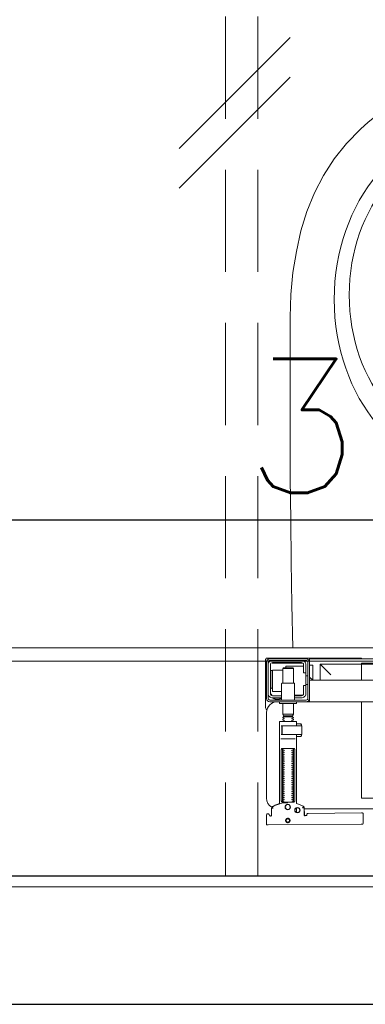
# Model space of a CAD drawing. Header units: millimetres. Extents: x 23192 to 177760, y -399809 to -79279.
# Tile 691 of 830: x 73894 to 73927, y -194652 to -194560. Entities that reach past the tile are written whole.
import ezdxf

# ---------------------------------------------------------------- set-up
doc = ezdxf.new("R2010")
doc.units = ezdxf.units.MM
doc.linetypes.add('DASHDOT', pattern=[25.4, 12.7, -6.35, 0, -6.35])
doc.linetypes.add('HIDDEN2', pattern=[4.7625, 3.175, -1.5875])
doc.layers.get('0').update_dxf_attribs({"lineweight": 0})
for name, color, linetype, lineweight in [('!! 0_ Istn-sciany', 3, 'Continuous', 30), ('!! 0_Osie', 1, 'DASHDOT', 13), ('!! 2 ZABUDOWA GK-MDF', 54, 'Continuous', 13), ('!! 2_wypos-sanitarne', 240, 'Continuous', 9), ('!! wymiary osi', 250, 'Continuous', 9), ('0-osie-liniA', 14, 'DASHDOT', 5)]:
    doc.layers.add(name, color=color, linetype=linetype, lineweight=lineweight)
doc.layers.add('!! 2_WYBURZENIA DO REMONTU', color=7, linetype='Continuous', lineweight=0, true_color=0x4d4d4d, plot=False)
doc.layers.add('!!_@ wypos sanit nd', color=7, linetype='Continuous', lineweight=0, plot=False)
doc.styles.add('TXT', font='simplex.shx')
doc.dimstyles.new('DIM50', dxfattribs={"dimscale": 5, "dimtxt": 2.5, "dimasz": 1.5, "dimexe": 0, "dimexo": 0, "dimgap": 0.5, "dimtad": 1, "dimdec": 4, "dimrnd": 0.5, "dimdsep": 46, "dimtxsty": 'TXT', "dimblk1": 'TICK1', "dimblk2": 'TICK1', "dimsah": 1, "dimcen": 0, "dimse1": 1, "dimse2": 1, "dimclrd": 1, "dimclre": 7, "dimclrt": 9, "dimadec": 0, "dimazin": 0, "dimtfac": 1, "dimtdec": 4, "dimtmove": 2, "dimatfit": 3, "dimldrblk": 'TICK1', "dimfxl": 1, "dimtolj": 1, "dimarcsym": 0})

# ---------------------------------------------------------------- blocks, each defined once
blk = doc.blocks.new('A$Cff2eaf8b')
for points in [[(0.16424, 0.07378), (0.16327, 0.07377), (0.16304, 0.07374), (0.16282, 0.07366), (0.16262, 0.07353), (0.16265, 0.07357), (0.16258, 0.07337), (0.16257, 0.07317, -0.157432), (0.16238, 0.07258), (0.1621, 0.07218, -0.241147), (0.16129, 0.07175), (0.1115, 0.07128), (0.11133, 0.07127), (0.11119, 0.07127), (0.11107, 0.07127), (0.11094, 0.07128), (0.11078, 0.0713), (0.11062, 0.07135), (0.11047, 0.07143), (0.11033, 0.07153), (0.11022, 0.07165), (0.11012, 0.07179), (0.11005, 0.07194), (0.11001, 0.0721), (0.10999, 0.07227), (0.10995, 0.08127), (0.11022, 0.08166)], [(0.19647, 0.0744), (0.19626, 0.07438), (0.19604, 0.0743), (0.19585, 0.07417), (0.19566, 0.07396, 0.132231), (0.19551, 0.07346), (0.19546, 0.06691)], [(0.19885, 0.07212), (0.19898, 0.07212), (0.19912, 0.07213), (0.19927, 0.07216), (0.1994, 0.07222), (0.19953, 0.07229), (0.19965, 0.07238), (0.19975, 0.07248), (0.20007, 0.07294, 0.158481), (0.20025, 0.07353)], [(0.18031, 0.06175, 0.125713), (0.19466, 0.06556, 0.121439), (0.19519, 0.06605, -0.262119), (0.2, 0.0575), (0.2, -0.0225, -0.414214), (0.19, -0.0325), (0.18751, -0.0325, 0.405519), (0.188, -0.032), (0.188, -0.0313, 0.414214), (0.1875, -0.0308), (0.1725, -0.0308, 0.414214), (0.172, -0.0313), (0.172, -0.032, 0.405519), (0.17249, -0.0325, 0.001664), (0.15993, -0.0325)], [(0.172, -0.00986), (0.172, -0.01366, 0.414214), (0.1722, -0.01386), (0.18462, -0.01386), (0.1878, -0.01386, 0.414214), (0.188, -0.01366), (0.188, 0.06267), (0.18885, 0.06292), (0.18969, 0.06319), (0.19052, 0.0635), (0.19134, 0.06382), (0.19215, 0.06417), (0.19295, 0.06454), (0.19374, 0.06494), (0.19456, 0.06538), (0.19464, 0.06544), (0.19473, 0.0655), (0.19481, 0.06557), (0.19488, 0.06564), (0.19495, 0.06572), (0.19502, 0.06581)], [(0.19768, 0.0731, 0.415336), (0.19869, 0.07211)], [(0.17647, 0.01114, 0.182836), (0.17636, 0.01123), (0.17515, 0.01163, 0.050055), (0.175, 0.0119), (0.175, 0.01218, 0.050055), (0.17515, 0.01244), (0.17636, 0.01285, 0.719897), (0.17636, 0.01323), (0.17515, 0.01363, 0.050055), (0.175, 0.0139), (0.175, 0.01418, 0.050055), (0.17515, 0.01444), (0.17636, 0.01485, 0.719897), (0.17636, 0.01523), (0.17515, 0.01563, 0.050055), (0.175, 0.0159), (0.175, 0.01618, 0.050055), (0.17515, 0.01644), (0.17636, 0.01685, 0.719897), (0.17636, 0.01723), (0.17515, 0.01763, 0.050055), (0.175, 0.0179), (0.175, 0.01818, 0.050055), (0.17515, 0.01844), (0.17636, 0.01885, 0.719897), (0.17636, 0.01923), (0.17515, 0.01963, 0.050055), (0.175, 0.0199), (0.175, 0.02018, 0.050055), (0.17515, 0.02044), (0.17636, 0.02085, 0.719897), (0.17636, 0.02123), (0.17515, 0.02163, 0.050055), (0.175, 0.0219), (0.175, 0.02218, 0.050055), (0.17515, 0.02244), (0.17636, 0.02285, 0.719897), (0.17636, 0.02323), (0.17515, 0.02363, 0.050055), (0.175, 0.0239), (0.175, 0.02418, 0.050055), (0.17515, 0.02444), (0.17636, 0.02485, 0.719897), (0.17636, 0.02523), (0.17515, 0.02563, 0.050055), (0.175, 0.0259), (0.175, 0.02618, 0.050055), (0.17515, 0.02644), (0.17636, 0.02685, 0.719897), (0.17636, 0.02723), (0.17515, 0.02763, 0.050055), (0.175, 0.0279), (0.175, 0.02818, 0.050055), (0.17515, 0.02844), (0.17636, 0.02885, 0.719897), (0.17636, 0.02923), (0.17515, 0.02963, 0.050055), (0.175, 0.0299), (0.175, 0.03018, 0.050055), (0.17515, 0.03044), (0.17636, 0.03085, 0.719897), (0.17636, 0.03123), (0.17515, 0.03163, 0.050055), (0.175, 0.0319), (0.175, 0.03218, 0.050055), (0.17515, 0.03244), (0.17636, 0.03285, 0.719897), (0.17636, 0.03323), (0.17515, 0.03363, 0.050055), (0.175, 0.0339), (0.175, 0.03418, 0.050055), (0.17515, 0.03444), (0.17636, 0.03485, 0.719897), (0.17636, 0.03523), (0.17515, 0.03563, 0.050055), (0.175, 0.0359), (0.175, 0.03618, 0.050055), (0.17515, 0.03644), (0.17636, 0.03685, 0.719897), (0.17636, 0.03723), (0.17515, 0.03763, 0.050055), (0.175, 0.0379), (0.175, 0.03818, 0.050055), (0.17515, 0.03844), (0.17636, 0.03885, 0.719897), (0.17636, 0.03923), (0.17515, 0.03963, 0.050055), (0.175, 0.0399), (0.175, 0.04018, 0.050055), (0.17515, 0.04044), (0.17636, 0.04085, 0.719897), (0.17636, 0.04123), (0.17515, 0.04163, 0.050055), (0.175, 0.0419), (0.175, 0.04218, 0.050055), (0.17515, 0.04244), (0.17636, 0.04285, 0.719897), (0.17636, 0.04323), (0.17515, 0.04363, 0.050055), (0.175, 0.0439), (0.175, 0.04418, 0.050055), (0.17515, 0.04444), (0.17636, 0.04485, 0.719897), (0.17636, 0.04523), (0.17515, 0.04563, 0.050055), (0.175, 0.0459), (0.175, 0.04618, 0.050055), (0.17515, 0.04644), (0.17636, 0.04685, 0.719897), (0.17636, 0.04723), (0.17515, 0.04763, 0.050055), (0.175, 0.0479), (0.175, 0.04818, 0.050055), (0.17515, 0.04844), (0.17636, 0.04885, 0.719897), (0.17636, 0.04923), (0.17515, 0.04963, 0.050055), (0.175, 0.0499), (0.175, 0.05018, 0.050055), (0.17515, 0.05044), (0.17636, 0.05085, 0.719897), (0.17636, 0.05123), (0.17515, 0.05163, 0.050055), (0.175, 0.0519), (0.175, 0.05218, 0.050055), (0.17515, 0.05244), (0.17636, 0.05285, 0.719897), (0.17636, 0.05323), (0.17515, 0.05363, 0.050055), (0.175, 0.0539), (0.175, 0.05418, 0.050055), (0.17515, 0.05444), (0.17636, 0.05485, 0.719897), (0.17636, 0.05523), (0.17515, 0.05563, 0.050055), (0.175, 0.0559), (0.175, 0.05618, 0.050055), (0.17515, 0.05644), (0.17636, 0.05685, 0.719897), (0.17636, 0.05723), (0.17515, 0.05763, 0.050055), (0.175, 0.0579), (0.175, 0.05818, 0.050055), (0.17515, 0.05844), (0.17636, 0.05885, 0.719897), (0.17636, 0.05923), (0.17515, 0.05963, 0.050055), (0.175, 0.0599), (0.175, 0.06018, 0.050055), (0.17515, 0.06044), (0.17636, 0.06085, 0.474594), (0.17647, 0.06114)], [(0.18353, 0.06114, 0.474594), (0.18364, 0.06085), (0.18485, 0.06044, 0.050055), (0.185, 0.06018), (0.185, 0.0599, 0.050055), (0.18485, 0.05963), (0.18364, 0.05923, 0.719897), (0.18364, 0.05885), (0.18485, 0.05844, 0.050055), (0.185, 0.05818), (0.185, 0.0579, 0.050055), (0.18485, 0.05763), (0.18364, 0.05723, 0.719897), (0.18364, 0.05685), (0.18485, 0.05644, 0.050055), (0.185, 0.05618), (0.185, 0.0559, 0.050055), (0.18485, 0.05563), (0.18364, 0.05523, 0.719897), (0.18364, 0.05485), (0.18485, 0.05444, 0.050055), (0.185, 0.05418), (0.185, 0.0539, 0.050055), (0.18485, 0.05363), (0.18364, 0.05323, 0.719897), (0.18364, 0.05285), (0.18485, 0.05244, 0.050055), (0.185, 0.05218), (0.185, 0.0519, 0.050055), (0.18485, 0.05163), (0.18364, 0.05123, 0.719897), (0.18364, 0.05085), (0.18485, 0.05044, 0.050055), (0.185, 0.05018), (0.185, 0.0499, 0.050055), (0.18485, 0.04963), (0.18364, 0.04923, 0.719897), (0.18364, 0.04885), (0.18485, 0.04844, 0.050055), (0.185, 0.04818), (0.185, 0.0479, 0.050055), (0.18485, 0.04763), (0.18364, 0.04723, 0.719897), (0.18364, 0.04685), (0.18485, 0.04644, 0.050055), (0.185, 0.04618), (0.185, 0.0459, 0.050055), (0.18485, 0.04563), (0.18364, 0.04523, 0.719897), (0.18364, 0.04485), (0.18485, 0.04444, 0.050055), (0.185, 0.04418), (0.185, 0.0439, 0.050055), (0.18485, 0.04363), (0.18364, 0.04323, 0.719897), (0.18364, 0.04285), (0.18485, 0.04244, 0.050055), (0.185, 0.04218), (0.185, 0.0419, 0.050055), (0.18485, 0.04163), (0.18364, 0.04123, 0.719897), (0.18364, 0.04085), (0.18485, 0.04044, 0.050055), (0.185, 0.04018), (0.185, 0.0399, 0.050055), (0.18485, 0.03963), (0.18364, 0.03923, 0.719897), (0.18364, 0.03885), (0.18485, 0.03844, 0.050055), (0.185, 0.03818), (0.185, 0.0379, 0.050055), (0.18485, 0.03763), (0.18364, 0.03723, 0.719897), (0.18364, 0.03685), (0.18485, 0.03644, 0.050055), (0.185, 0.03618), (0.185, 0.0359, 0.050055), (0.18485, 0.03563), (0.18364, 0.03523, 0.719897), (0.18364, 0.03485), (0.18485, 0.03444, 0.050055), (0.185, 0.03418), (0.185, 0.0339, 0.050055), (0.18485, 0.03363), (0.18364, 0.03323, 0.719897), (0.18364, 0.03285), (0.18485, 0.03244, 0.050055), (0.185, 0.03218), (0.185, 0.0319, 0.050055), (0.18485, 0.03163), (0.18364, 0.03123, 0.719897), (0.18364, 0.03085), (0.18485, 0.03044, 0.050055), (0.185, 0.03018), (0.185, 0.0299, 0.050055), (0.18485, 0.02963), (0.18364, 0.02923, 0.719897), (0.18364, 0.02885), (0.18485, 0.02844, 0.050055), (0.185, 0.02818), (0.185, 0.0279, 0.050055), (0.18485, 0.02763), (0.18364, 0.02723, 0.719897), (0.18364, 0.02685), (0.18485, 0.02644, 0.050055), (0.185, 0.02618), (0.185, 0.0259, 0.050055), (0.18485, 0.02563), (0.18364, 0.02523, 0.719897), (0.18364, 0.02485), (0.18485, 0.02444, 0.050055), (0.185, 0.02418), (0.185, 0.0239, 0.050055), (0.18485, 0.02363), (0.18364, 0.02323, 0.719897), (0.18364, 0.02285), (0.18485, 0.02244, 0.050055), (0.185, 0.02218), (0.185, 0.0219, 0.050055), (0.18485, 0.02163), (0.18364, 0.02123, 0.719897), (0.18364, 0.02085), (0.18485, 0.02044, 0.050055), (0.185, 0.02018), (0.185, 0.0199, 0.050055), (0.18485, 0.01963), (0.18364, 0.01923, 0.719897), (0.18364, 0.01885), (0.18485, 0.01844, 0.050055), (0.185, 0.01818), (0.185, 0.0179, 0.050055), (0.18485, 0.01763), (0.18364, 0.01723, 0.719897), (0.18364, 0.01685), (0.18485, 0.01644, 0.050055), (0.185, 0.01618), (0.185, 0.0159, 0.050055), (0.18485, 0.01563), (0.18364, 0.01523, 0.719897), (0.18364, 0.01485), (0.18485, 0.01444, 0.050055), (0.185, 0.01418), (0.185, 0.0139, 0.050055), (0.18485, 0.01363), (0.18364, 0.01323, 0.719897), (0.18364, 0.01285), (0.18485, 0.01244, 0.050055), (0.185, 0.01218), (0.185, 0.0119, 0.050055), (0.18485, 0.01163), (0.18364, 0.01123, 0.182836), (0.18353, 0.01114)], [(0.18575, -0.00966), (0.18575, -0.00207), (0.18572, -0.00196), (0.18564, -0.00189), (0.18554, -0.00186), (0.18565, -0.00188), (0.18573, -0.00194), (0.18577, -0.00204), (0.18577, -0.00966), (0.18574, -0.00977), (0.18566, -0.00984), (0.18547, -0.00986), (0.18558, -0.00981), (0.18563, -0.00966), (0.18563, -0.00206), (0.18557, -0.00191), (0.18547, -0.00186), (0.16743, -0.00186, 0.414214), (0.16723, -0.00206), (0.16723, -0.00966, 0.414214), (0.16743, -0.00986), (0.18547, -0.00986)], [(0.18555, -0.00986, 0.414213), (0.18575, -0.00966), (0.18575, -0.00207), (0.18575, -0.00966), (0.18572, -0.00977), (0.18564, -0.00984), (0.18554, -0.00986)], [(0.175, -0.01382), (0.175, -0.01406, -0.050055), (0.17515, -0.01432), (0.17636, -0.01473, -0.719897), (0.17636, -0.01511), (0.17515, -0.01552, -0.050055), (0.175, -0.01578), (0.175, -0.01606, -0.050055), (0.17515, -0.01632), (0.17636, -0.01673, -0.719897), (0.17636, -0.01711), (0.17515, -0.01752, -0.050055), (0.175, -0.01778), (0.1759, -0.0183), (0.1759, -0.01936), (0.175, -0.02092), (0.175, -0.0308)], [(0.185, -0.01382), (0.185, -0.01406, 0.050055), (0.18485, -0.01432), (0.18364, -0.01473, 0.719897), (0.18364, -0.01511), (0.18485, -0.01552, 0.050055), (0.185, -0.01578), (0.185, -0.01606, 0.050055), (0.18485, -0.01632), (0.18364, -0.01673, 0.719897), (0.18364, -0.01711), (0.18485, -0.01752, 0.050055), (0.185, -0.01778), (0.1841, -0.0183), (0.1841, -0.01936), (0.185, -0.02092), (0.185, -0.0308)], [(0.2001, -0.02534, 0.126559), (0.19961, -0.02525)], [(0.20099, -0.02671, 0.198909), (0.20055, -0.02564, 0.091301), (0.2001, -0.02534)], [(0.16379, -0.0385), (0.1635, -0.0385), (0.1635, -0.04, -0.414214), (0.1675, -0.036), (0.174, -0.036)], [(0.174, -0.034), (0.174, -0.0493, 0.414214), (0.1745, -0.0498), (0.1855, -0.0498, 0.414214), (0.186, -0.0493), (0.186, -0.034)], [(0.19375, -0.03562, 0.119096), (0.19, -0.03454, 0.119096), (0.18625, -0.03562)], [(0.19375, -0.036), (0.19375, -0.03562), (0.18625, -0.03562), (0.18625, -0.036), (0.1945, -0.036, -0.414214), (0.1985, -0.04)], [(0.174, -0.038), (0.1675, -0.038, 0.414214), (0.1655, -0.04), (0.1655, -0.0475), (0.1635, -0.0475), (0.1635, -0.067, 0.414214), (0.1675, -0.071)], [(0.1635, -0.0595), (0.1655, -0.0595), (0.1655, -0.067, 0.414214), (0.1675, -0.069), (0.1945, -0.069, 0.414214), (0.1965, -0.067), (0.1965, -0.04, 0.414214), (0.1945, -0.038), (0.186, -0.038)], [(0.1945, -0.04497), (0.19515, -0.04496), (0.19542, -0.04496), (0.1956, -0.04496), (0.19566, -0.04496, 0.116465), (0.19589, -0.0449), (0.196, -0.04485), (0.196, -0.06155), (0.19589, -0.0615, 0.116465), (0.19566, -0.06144), (0.19542, -0.06144), (0.19515, -0.06144), (0.1945, -0.06143)], [(0.11124, -0.0725), (0.11142, -0.07274), (0.11165, -0.07293), (0.11192, -0.07308), (0.1122, -0.07317), (0.1125, -0.0732), (0.1623, -0.0732, 0.326231), (0.16325, -0.0725)], [(0.1987, -0.07216, 0.000114), (0.1987, -0.07216, 0.517015), (0.20003, -0.07309), (0.19993, -0.07313), (0.19983, -0.07315), (0.19971, -0.07318), (0.19958, -0.07319), (0.19948, -0.07319), (0.19903, -0.07319), (0.19841, -0.07319), (0.19771, -0.07319), (0.16427, -0.07319), (0.16392, -0.07319), (0.16356, -0.07319), (0.16323, -0.07319), (0.16293, -0.07319), (0.16269, -0.07319), (0.16249, -0.07319), (0.16236, -0.07319)], [(0.1945, -0.071, 0.414214), (0.1985, -0.067)], [(0.2001, -0.07306, 0.091301), (0.20055, -0.07276, 0.198909), (0.20099, -0.0717)]]:
    blk.add_lwpolyline(points, format="xyb")
for points in [[(0.19864, 0.08252), (0.11173, 0.08169)], [(0.16386, 0.07389), (0.16409, 0.07384), (0.16425, 0.07378), (0.1644, 0.07368), (0.16452, 0.07356), (0.16463, 0.07342), (0.16471, 0.07326), (0.16476, 0.07309), (0.16478, 0.07292), (0.16496, 0.06636), (0.16497, 0.06624), (0.16498, 0.06614), (0.165, 0.06604), (0.16503, 0.06594), (0.16507, 0.06584), (0.16511, 0.06575), (0.16516, 0.06566), (0.16521, 0.06557), (0.16527, 0.06549), (0.16534, 0.0654), (0.16542, 0.06533), (0.1655, 0.06526), (0.16558, 0.06519), (0.16567, 0.06513), (0.16576, 0.06508), (0.16651, 0.0647), (0.16726, 0.06433), (0.16803, 0.06399), (0.16881, 0.06367), (0.1696, 0.06337), (0.17039, 0.06309), (0.17119, 0.06284), (0.172, 0.0626), (0.172, -0.00186)], [(0.1651, 0.06653), (0.16492, 0.07312), (0.1649, 0.07329), (0.16485, 0.07345), (0.16478, 0.07361), (0.16467, 0.07374), (0.16455, 0.07386), (0.16441, 0.07396), (0.16425, 0.07403), (0.16409, 0.07408), (0.16391, 0.07409)], [(0.19757, 0.07355), (0.19749, 0.07368), (0.19738, 0.0738), (0.19726, 0.0739), (0.19713, 0.07399), (0.19698, 0.07405), (0.19683, 0.07408), (0.19667, 0.07409), (0.19577, 0.07408)], [(0.20013, 0.08252), (0.20025, 0.07353)], [(0.16493, 0.0675), (-0.16477, 0.0675)], [(0.172, 0.07087), (0.172, 0.06656)], [(-0.11847, -0.0325), (-0.11847, 0.0575), (0.11153, 0.0575), (0.11153, -0.0325)], [(0.17483, 0.06014), (0.17483, 0.01214)], [(0.18523, 0.01214), (0.18523, 0.06014)], [(0.16811, -0.00015), (0.16776, -0.00056), (0.16776, -0.00022), (0.16779, -0.00011), (0.16786, -0.00004), (0.16797, 0), (0.1681, 0.00001), (0.16822, 0.00001), (0.16841, 0.00003), (0.16887, 0.00014), (0.172, 0.00014)], [(0.16848, 0.00006), (0.16856, 0.00012), (0.16876, 0.00014)], [(0.18662, 0.00214), (0.17345, 0.00214)], [(0.16732, -0.0019), (0.16732, -0.00074), (0.16736, -0.00062), (0.16746, -0.00054), (0.16767, -0.00049)], [(0.16751, -0.00165), (0.16754, -0.00139), (0.16766, -0.00086)], [(0.17371, -0.00186), (0.18481, -0.00186), (0.18637, -0.00186)], [(0.16767, -0.01124), (0.16755, -0.01122), (0.16746, -0.01119), (0.16737, -0.01112), (0.16732, -0.01098), (0.16732, -0.00983)], [(0.16766, -0.01087), (0.16754, -0.01033), (0.16751, -0.01008)], [(0.172, -0.01186), (0.16887, -0.01186), (0.16841, -0.01176), (0.16831, -0.01174), (0.16819, -0.01174), (0.16806, -0.01173), (0.16794, -0.01172), (0.16783, -0.01166), (0.16776, -0.01151), (0.16776, -0.01117), (0.16811, -0.01157)], [(0.16876, -0.01186), (0.16866, -0.01186), (0.16848, -0.01178)], [(0.1759, -0.0183), (0.1841, -0.0183)], [(0.18558, -0.00986), (0.18637, -0.00986)], [(0.185, -0.02092), (0.175, -0.02092)], [(0.1841, -0.01936), (0.1759, -0.01936)], [(0.19962, -0.02522), (0.19976, -0.02523), (0.19987, -0.02526), (0.20001, -0.0253)], [(0.20099, -0.02671), (0.20099, -0.0717)], [(-0.16, -0.0355), (-0.16, -0.0325), (0.16, -0.0325), (0.16, -0.0355)], [(0.16, -0.0485), (0.16, -0.0365)], [(0.1635, -0.0475), (0.1635, -0.04)], [(0.174, -0.0385), (0.16618, -0.0385)], [(0.167, -0.03806), (0.16693, -0.03815), (0.16687, -0.03825), (0.16681, -0.03837), (0.16675, -0.0385)], [(0.186, -0.042), (0.1945, -0.042), (0.1945, -0.062), (0.185, -0.062)], [(0.19499, -0.03806), (0.19506, -0.03814), (0.19512, -0.03823), (0.19517, -0.03833), (0.19521, -0.03842), (0.19525, -0.03853), (0.19528, -0.03863), (0.19531, -0.03874), (0.19533, -0.03885), (0.19535, -0.03896), (0.19537, -0.03907), (0.19538, -0.03917), (0.19539, -0.03927), (0.19537, -0.03937), (0.19547, -0.0394), (0.19557, -0.0394), (0.19567, -0.0394), (0.19578, -0.0394), (0.19589, -0.0394), (0.19612, -0.0394), (0.19616, -0.0393), (0.19615, -0.03919), (0.19613, -0.03907), (0.19609, -0.03894), (0.19605, -0.03882), (0.19594, -0.03861)], [(0.19591, -0.04489), (0.19602, -0.04489), (0.19615, -0.04489), (0.19632, -0.04489), (0.1965, -0.04489)], [(0.16, -0.0555), (0.157, -0.0525), (0.16, -0.0525), (-0.16, -0.0525), (-0.157, -0.0525), (-0.16, -0.0555)], [(0.11153, -0.0525), (0.11153, -0.0675), (0.15, -0.0675)], [(0.14, -0.0575), (0.15, -0.0675), (0.15, -0.0525)], [(0.16, -0.0665), (0.157, -0.0665), (0.157, -0.0525)], [(0.1615, -0.0485), (0.1635, -0.0485)], [(0.175, -0.0498), (0.175, -0.06346), (0.1755, -0.06396), (0.1845, -0.06396), (0.185, -0.06346), (0.185, -0.0498)], [(0.1615, -0.0565), (0.1635, -0.0565)], [(0.1655, -0.0655), (0.182, -0.0655), (0.182, -0.06396)], [(0.185, -0.06346), (0.175, -0.06346)], [(0.1965, -0.06151), (0.19632, -0.06151), (0.19615, -0.06151), (0.19602, -0.06151), (0.19591, -0.06151)], [(0.16, -0.0695), (0.16, -0.0725), (0.03305, -0.0725)], [(0.16721, -0.0685), (0.19466, -0.0685), (0.19478, -0.0685)], [(0.17, -0.069), (0.17, -0.0685)], [(0.174, -0.069), (0.174, -0.0685)]]:
    blk.add_lwpolyline(points)
for points in [[(0.18024, 0.0763), (0.18044, 0.07631), (0.18064, 0.07634), (0.18083, 0.07639), (0.18102, 0.07646), (0.1812, 0.07655), (0.18138, 0.07665), (0.18154, 0.07677), (0.18168, 0.07691), (0.18182, 0.07706), (0.18193, 0.07722), (0.18204, 0.0774), (0.18212, 0.07758), (0.18219, 0.07777), (0.18223, 0.07796), (0.18226, 0.07816), (0.18227, 0.07836), (0.18226, 0.07857), (0.18223, 0.07876), (0.18217, 0.07896), (0.18211, 0.07915), (0.18202, 0.07933), (0.18191, 0.0795), (0.18179, 0.07966), (0.18165, 0.07981), (0.1815, 0.07994), (0.18134, 0.08006), (0.18117, 0.08016), (0.18099, 0.08024), (0.1808, 0.08031), (0.1806, 0.08036), (0.1804, 0.08038), (0.1802, 0.08039), (0.18, 0.08038), (0.1798, 0.08035), (0.17961, 0.0803), (0.17942, 0.08023), (0.17924, 0.08014), (0.17907, 0.08004), (0.17891, 0.07992), (0.17876, 0.07978), (0.17863, 0.07963), (0.17851, 0.07947), (0.17841, 0.07929), (0.17832, 0.07911), (0.17826, 0.07892), (0.17821, 0.07872), (0.17818, 0.07853), (0.17817, 0.07832), (0.17819, 0.07812), (0.17822, 0.07793), (0.17827, 0.07773), (0.17834, 0.07754), (0.17842, 0.07736), (0.17853, 0.07719), (0.17865, 0.07703), (0.17879, 0.07688), (0.17894, 0.07675), (0.1791, 0.07663), (0.17927, 0.07653), (0.17946, 0.07645), (0.17965, 0.07638), (0.17984, 0.07633), (0.18004, 0.07631)], [(0.18023, 0.07679), (0.18038, 0.0768), (0.18053, 0.07682), (0.18068, 0.07686), (0.18082, 0.07691), (0.18096, 0.07698), (0.18109, 0.07706), (0.18121, 0.07715), (0.18132, 0.07725), (0.18143, 0.07737), (0.18151, 0.07749), (0.18159, 0.07762), (0.18166, 0.07776), (0.18171, 0.0779), (0.18174, 0.07805), (0.18176, 0.0782), (0.18177, 0.07835), (0.18176, 0.0785), (0.18174, 0.07866), (0.1817, 0.0788), (0.18164, 0.07895), (0.18158, 0.07908), (0.1815, 0.07921), (0.18141, 0.07933), (0.1813, 0.07944), (0.18119, 0.07955), (0.18107, 0.07964), (0.18093, 0.07971), (0.1808, 0.07978), (0.18065, 0.07983), (0.18051, 0.07986), (0.18036, 0.07988), (0.1802, 0.07989), (0.18005, 0.07988), (0.1799, 0.07986), (0.17975, 0.07982), (0.17961, 0.07976), (0.17947, 0.0797), (0.17935, 0.07962), (0.17922, 0.07953), (0.17911, 0.07942), (0.17901, 0.07931), (0.17892, 0.07919), (0.17884, 0.07906), (0.17878, 0.07892), (0.17873, 0.07877), (0.1787, 0.07863), (0.17867, 0.07848), (0.17867, 0.07832), (0.17868, 0.07817), (0.1787, 0.07802), (0.17874, 0.07787), (0.17879, 0.07773), (0.17886, 0.07759), (0.17894, 0.07746), (0.17903, 0.07734), (0.17913, 0.07723), (0.17925, 0.07713), (0.17937, 0.07704), (0.1795, 0.07696), (0.17964, 0.0769), (0.17978, 0.07685), (0.17993, 0.07682), (0.18008, 0.07679)], [(0.16587, 0.06536), (0.16582, 0.06538), (0.16577, 0.06542), (0.16573, 0.06545), (0.16568, 0.06549), (0.16563, 0.06553), (0.16558, 0.06558), (0.16553, 0.06563), (0.16548, 0.06568), (0.16544, 0.06573), (0.1654, 0.06579), (0.16536, 0.06585), (0.16532, 0.06591), (0.16529, 0.06597), (0.16526, 0.06603), (0.16523, 0.0661), (0.16521, 0.06616), (0.16519, 0.06623), (0.16517, 0.06629), (0.16515, 0.06636), (0.16514, 0.06642), (0.16514, 0.06648), (0.16513, 0.06654), (0.16513, 0.06659), (0.16518, 0.06661), (0.16643, 0.06666), (0.16648, 0.06666), (0.16654, 0.06666), (0.16659, 0.06668), (0.16664, 0.06665), (0.16661, 0.06661), (0.16658, 0.06656), (0.16655, 0.06651), (0.16652, 0.06645), (0.16594, 0.06536)], [(0.18533, 0.06114), (0.18541, 0.06113), (0.1855, 0.06112), (0.18559, 0.06111), (0.18567, 0.06108), (0.18575, 0.06105), (0.18583, 0.06101), (0.18591, 0.06096), (0.18597, 0.0609), (0.18604, 0.06084), (0.18609, 0.06076), (0.18615, 0.06068), (0.18619, 0.06058), (0.18623, 0.06048), (0.18625, 0.06037), (0.18627, 0.06025), (0.18628, 0.06014), (0.18628, 0.01214), (0.18627, 0.01202), (0.18625, 0.01191), (0.18623, 0.0118), (0.18619, 0.01169), (0.18615, 0.0116), (0.18609, 0.01151), (0.18604, 0.01144), (0.18597, 0.01137), (0.18591, 0.01131), (0.18583, 0.01126), (0.18575, 0.01122), (0.18567, 0.01119), (0.18559, 0.01117), (0.1855, 0.01115), (0.18541, 0.01114), (0.18533, 0.01114), (0.17475, 0.01114), (0.17466, 0.01114), (0.17457, 0.01115), (0.17449, 0.01117), (0.1744, 0.01119), (0.17432, 0.01122), (0.17424, 0.01126), (0.17416, 0.01131), (0.17409, 0.01137), (0.17403, 0.01144), (0.17397, 0.01151), (0.17392, 0.0116), (0.17387, 0.01169), (0.17384, 0.0118), (0.17381, 0.01191), (0.17379, 0.01202), (0.17379, 0.01214), (0.17379, 0.06014), (0.17379, 0.06025), (0.17381, 0.06037), (0.17384, 0.06048), (0.17387, 0.06058), (0.17392, 0.06068), (0.17397, 0.06076), (0.17403, 0.06084), (0.17409, 0.0609), (0.17416, 0.06096), (0.17424, 0.06101), (0.17432, 0.06105), (0.1744, 0.06108), (0.17449, 0.06111), (0.17457, 0.06112), (0.17466, 0.06113), (0.17475, 0.06114)], [(-0.11847, -0.0685), (0.11153, -0.0685), (0.11153, -0.0675), (-0.11847, -0.0675)]]:
    blk.add_lwpolyline(points, close=True)
for points in [[(0.19546, 0.0669), (0.19546, 0.0669), (0.19546, 0.0669), (0.19546, 0.06691), (0.19546, 0.06691), (0.19546, 0.06691), (0.19546, 0.06691), (0.19546, 0.06691), (0.19546, 0.06691), (0.19546, 0.06691), (0.19546, 0.06691), (0.19546, 0.06691), (0.19546, 0.06691), (0.19546, 0.06691), (0.19546, 0.06691), (0.19546, 0.06691), (0.19546, 0.06691), (0.19546, 0.06691), (0.19546, 0.06691), (0.19546, 0.06691), (0.19546, 0.0669), (0.19546, 0.0669), (0.19546, 0.0669), (0.19546, 0.0669), (0.19546, 0.0669), (0.19546, 0.0669), (0.19546, 0.0669), (0.19546, 0.0669), (0.19546, 0.0669), (0.19546, 0.0669), (0.19546, 0.0669), (0.19546, 0.0669), (0.19546, 0.0669), (0.19546, 0.0669), (0.19546, 0.0669), (0.19546, 0.0669), (0.19545, 0.0669), (0.19545, 0.06691), (0.19545, 0.06691), (0.19545, 0.06691), (0.19545, 0.06691), (0.19545, 0.06691), (0.19545, 0.06691), (0.19545, 0.06691), (0.19545, 0.06691), (0.19544, 0.06691), (0.19544, 0.06691), (0.19544, 0.0669), (0.19544, 0.0669), (0.19544, 0.0669), (0.19543, 0.0669), (0.19543, 0.0669), (0.19543, 0.0669), (0.19543, 0.0669), (0.19543, 0.0669), (0.19543, 0.0669), (0.19543, 0.0669), (0.19542, 0.0669), (0.19542, 0.0669), (0.19542, 0.0669), (0.19542, 0.0669), (0.19542, 0.0669), (0.19541, 0.0669), (0.19541, 0.0669), (0.19541, 0.0669), (0.19541, 0.0669), (0.19541, 0.0669), (0.1954, 0.0669), (0.1954, 0.0669), (0.1954, 0.0669), (0.19539, 0.0669), (0.19539, 0.0669), (0.19539, 0.0669), (0.19537, 0.06691), (0.19537, 0.06691), (0.19537, 0.06691), (0.19536, 0.06691), (0.19536, 0.06691), (0.19535, 0.06691), (0.19535, 0.06691), (0.19534, 0.06691), (0.19534, 0.06691), (0.19533, 0.06691), (0.19533, 0.06691), (0.19532, 0.06691), (0.19532, 0.06691), (0.19531, 0.06691), (0.19531, 0.06691), (0.1953, 0.06691), (0.19529, 0.06691), (0.19529, 0.06691), (0.19528, 0.06691), (0.19527, 0.06691), (0.19527, 0.06691), (0.19526, 0.06691), (0.19525, 0.06691), (0.19524, 0.06691), (0.19523, 0.06691), (0.19523, 0.06691), (0.19522, 0.06691), (0.19521, 0.06691), (0.1952, 0.06691), (0.19519, 0.06691), (0.19518, 0.06691), (0.19517, 0.06691), (0.19516, 0.06691), (0.19515, 0.06691), (0.19514, 0.06691), (0.19513, 0.06691), (0.19512, 0.06691), (0.19511, 0.06691), (0.1951, 0.06691), (0.19509, 0.06691), (0.19508, 0.06691), (0.19507, 0.06691), (0.19506, 0.06691), (0.19505, 0.06691), (0.19504, 0.06691), (0.19503, 0.06691), (0.19502, 0.06691), (0.19501, 0.06691), (0.19499, 0.06691), (0.19498, 0.06691), (0.19497, 0.06691), (0.19496, 0.06691), (0.19495, 0.06691), (0.19494, 0.06692), (0.19492, 0.06692), (0.19491, 0.06692), (0.1949, 0.06692), (0.19489, 0.06692), (0.19487, 0.06692), (0.19486, 0.06692), (0.19485, 0.06692), (0.19484, 0.06692), (0.19482, 0.06692), (0.19481, 0.06692), (0.19469, 0.06692), (0.19464, 0.06692), (0.19459, 0.06692), (0.19456, 0.06692), (0.19453, 0.06692), (0.19451, 0.06692), (0.19448, 0.06692), (0.19445, 0.06692), (0.19443, 0.06692), (0.1944, 0.06692), (0.19438, 0.06692), (0.19435, 0.06692), (0.19433, 0.06692), (0.1943, 0.06692), (0.19428, 0.06692), (0.19427, 0.06692), (0.19425, 0.06692), (0.19423, 0.06692), (0.19422, 0.06692), (0.19421, 0.06692), (0.19419, 0.06692), (0.19418, 0.06692), (0.19418, 0.06692), (0.19417, 0.06692), (0.19416, 0.06692), (0.19416, 0.06692), (0.19415, 0.06692), (0.19415, 0.06693), (0.19414, 0.06693), (0.19414, 0.06693), (0.19413, 0.06693), (0.19413, 0.06693), (0.19412, 0.06693), (0.19412, 0.06693), (0.19411, 0.06693), (0.19411, 0.06693), (0.19411, 0.06692), (0.1941, 0.06692), (0.1941, 0.06692), (0.1941, 0.06692), (0.19409, 0.06692), (0.19409, 0.06692), (0.19409, 0.06692), (0.19408, 0.06692), (0.19408, 0.06692), (0.19408, 0.06692), (0.19407, 0.06692), (0.19407, 0.06692), (0.19406, 0.06692), (0.19406, 0.06692), (0.19406, 0.06692), (0.19406, 0.06692), (0.19405, 0.06692), (0.19405, 0.06692), (0.19405, 0.06692), (0.19405, 0.06692), (0.19404, 0.06693), (0.19404, 0.06693), (0.19404, 0.06693), (0.19403, 0.06693), (0.19403, 0.06693), (0.19402, 0.06693), (0.19402, 0.06694), (0.19402, 0.06694), (0.19401, 0.06694), (0.19401, 0.06694), (0.19401, 0.06694), (0.194, 0.06694), (0.194, 0.06694), (0.194, 0.06694), (0.194, 0.06694), (0.194, 0.06694), (0.194, 0.06694), (0.19399, 0.06694), (0.19399, 0.06694), (0.19399, 0.06694), (0.19399, 0.06694), (0.19399, 0.06694), (0.19399, 0.06694), (0.19399, 0.06694), (0.19398, 0.06694), (0.19398, 0.06694), (0.19398, 0.06694), (0.19398, 0.06693), (0.19398, 0.06693), (0.19397, 0.06693), (0.19397, 0.06693), (0.19397, 0.06693), (0.19397, 0.06693), (0.19397, 0.06692), (0.19397, 0.06692), (0.19397, 0.06692), (0.19397, 0.06692), (0.19397, 0.06692), (0.19397, 0.06691), (0.19397, 0.06691), (0.19397, 0.06691), (0.19397, 0.06691), (0.19397, 0.0669), (0.19397, 0.0669), (0.19397, 0.0669), (0.19397, 0.0669), (0.19397, 0.0669), (0.19397, 0.06689), (0.19397, 0.06689), (0.19397, 0.06689), (0.19397, 0.06689), (0.19397, 0.06689), (0.19397, 0.06688), (0.19397, 0.06688), (0.19398, 0.06688), (0.19398, 0.06688), (0.19398, 0.06688), (0.19398, 0.06687), (0.19399, 0.06687), (0.19399, 0.06687), (0.19399, 0.06687), (0.194, 0.06686), (0.194, 0.06686), (0.19401, 0.06685), (0.19401, 0.06685), (0.19401, 0.06685), (0.19402, 0.06684), (0.19402, 0.06684), (0.19402, 0.06684), (0.19402, 0.06683), (0.19403, 0.06683), (0.19403, 0.06683), (0.19403, 0.06682), (0.19403, 0.06682), (0.19403, 0.06682), (0.19403, 0.06681), (0.19403, 0.06681), (0.19404, 0.06681), (0.19404, 0.06681), (0.19404, 0.0668), (0.19404, 0.0668), (0.19404, 0.0668), (0.19404, 0.06679), (0.19405, 0.06679), (0.19405, 0.06679), (0.19405, 0.06678), (0.19405, 0.06678), (0.19405, 0.06677), (0.19406, 0.06677), (0.19406, 0.06677), (0.19406, 0.06676), (0.19406, 0.06676), (0.19407, 0.06675), (0.19407, 0.06675), (0.19407, 0.06674), (0.19408, 0.06673), (0.19408, 0.06672), (0.19409, 0.06671), (0.1941, 0.0667), (0.1941, 0.06669), (0.19411, 0.06668), (0.19412, 0.06666), (0.19414, 0.06663), (0.19416, 0.06659), (0.19418, 0.06655), (0.19419, 0.06653), (0.1942, 0.06652), (0.19421, 0.0665), (0.19422, 0.06648), (0.19423, 0.06646), (0.19433, 0.06627), (0.19434, 0.06626), (0.19435, 0.06624), (0.19436, 0.06622), (0.19437, 0.06621), (0.19438, 0.06619), (0.19439, 0.06618), (0.1944, 0.06616), (0.1944, 0.06614), (0.19441, 0.06613), (0.19442, 0.06611), (0.19443, 0.0661), (0.19444, 0.06608), (0.19445, 0.06607), (0.19445, 0.06605), (0.19446, 0.06604), (0.19447, 0.06603), (0.19448, 0.06601), (0.19448, 0.066), (0.19449, 0.06598), (0.1945, 0.06597), (0.19451, 0.06596), (0.19451, 0.06595), (0.19452, 0.06593), (0.19453, 0.06592), (0.19453, 0.06591), (0.19454, 0.0659), (0.19455, 0.06588), (0.19455, 0.06587), (0.19456, 0.06586), (0.19457, 0.06585), (0.19457, 0.06584), (0.19458, 0.06583), (0.19458, 0.06582), (0.19459, 0.06581), (0.19459, 0.0658), (0.1946, 0.06579), (0.1946, 0.06578), (0.19461, 0.06577), (0.19461, 0.06576), (0.19462, 0.06575), (0.19462, 0.06574), (0.19463, 0.06573), (0.19463, 0.06572), (0.19464, 0.06572), (0.19464, 0.06571), (0.19464, 0.0657), (0.19465, 0.06569), (0.19465, 0.06569), (0.19466, 0.06568), (0.19466, 0.06567), (0.19466, 0.06567), (0.19467, 0.06566), (0.19467, 0.06566), (0.19467, 0.06565), (0.19467, 0.06565), (0.19468, 0.06564), (0.19468, 0.06564), (0.19468, 0.06564), (0.19468, 0.06563), (0.19468, 0.06563), (0.19468, 0.06563), (0.19468, 0.06563), (0.19468, 0.06563), (0.19468, 0.06562), (0.19469, 0.06562), (0.19469, 0.06562), (0.19469, 0.06562), (0.19469, 0.06562), (0.19469, 0.06562), (0.19469, 0.06562), (0.19469, 0.06561), (0.19469, 0.06561), (0.19469, 0.06561), (0.19469, 0.06561), (0.19469, 0.06561), (0.19469, 0.06561), (0.19469, 0.06561), (0.19469, 0.06561), (0.19469, 0.06561), (0.19469, 0.06561), (0.19469, 0.06561), (0.19469, 0.06561), (0.19469, 0.06561), (0.19469, 0.06561), (0.19469, 0.06561), (0.19469, 0.06561), (0.19469, 0.0656), (0.19469, 0.0656), (0.19469, 0.0656), (0.19469, 0.0656), (0.19469, 0.0656), (0.19469, 0.0656), (0.19468, 0.0656), (0.19468, 0.0656), (0.19468, 0.0656), (0.19468, 0.0656), (0.19468, 0.0656), (0.19468, 0.0656), (0.19468, 0.0656), (0.19469, 0.0656), (0.19469, 0.0656), (0.19469, 0.0656), (0.19469, 0.0656), (0.19469, 0.0656), (0.19469, 0.0656), (0.19469, 0.0656), (0.19469, 0.0656), (0.19469, 0.0656), (0.19469, 0.0656), (0.19469, 0.0656), (0.19469, 0.0656, 0.269557)], [(0.16, -0.0695), (0.16, -0.0355, -0.414214), (0.163, -0.0325), (0.197, -0.0325, -0.414214), (0.2, -0.0355), (0.2, -0.0695, -0.414214), (0.197, -0.0725), (0.163, -0.0725, -0.414214)], [(0.1985, -0.0355), (0.1985, -0.0695, -0.414214), (0.197, -0.071), (0.163, -0.071, -0.414214), (0.1615, -0.0695), (0.1615, -0.0355, -0.414214), (0.163, -0.034), (0.197, -0.034, -0.414214)]]:
    blk.add_lwpolyline(points, format="xyb", close=True)
for centre, radius in [((0.17128, 0.06872), 0.00247), ((0.17128, 0.06871), 0.00227), ((0.18031, 0.0658), 0.00247), ((0.18031, 0.0658), 0.00227)]:
    blk.add_circle(centre, radius)
for centre, major_axis, ratio, start_param, end_param in [((0.11145, 0.08128), (-0.0015, -0.00001), 0.008666, 6.276938, 6.283143), ((0.11172, 0.08167), (0.0015, 0.00001), 0.008666, 1.564549, 3.135353), ((0.16326, 0.07477), (0.00001, -0.001), 0.006244, 0, 0.008667), ((0.19846, 0.074), (-0.000892, -0.000453), 0.001081, 6.273741, 6.283185), ((0.19863, 0.08251), (0.0015, 0.00001), 0.008666, 0.000034, 1.564556), ((0.19875, 0.07351), (0.0015, 0.00002), 0.011557, 6.27692, 6.283202), ((0.19868, 0.07311), (-0.001, -0.00001), 0.00236, 6.276941, 6.283185), ((0.19849, 0.07212), (0.000501, 0.000005), 0.008666, 5.12776, 5.491123), ((0.19868, 0.07311), (0.000013, -0.001), 0.403131, 6.273715, 6.283185), ((0.19883, 0.07312), (0.000018, -0.001), 0.702652, 6.271005, 6.283185), ((0.17484, 0.06014), (0, 0.001), 0.006244, 0, 1.570796), ((0.18031, 0.06225), (0.000005, -0.0005), 0.006244, 0, 0.008667), ((0.18524, 0.06014), (0, -0.001), 0.006244, 3.141593, 4.712389), ((0.17484, 0.01214), (0, -0.001), 0.006244, 4.712389, 6.283185), ((0.18524, 0.01214), (0, -0.001), 0.006244, 4.712389, 6.283185), ((0.16768, -0.00069), (-0.000013, 0.0002), 0.199357, 6.276703, 6.276744), ((0.16768, -0.01104), (-0.000013, -0.0002), 0.199357, 0.006339, 0.00638)]:
    blk.add_ellipse(centre, major_axis=major_axis, ratio=ratio, start_param=start_param, end_param=end_param)
blk = doc.blocks.new('A$C6ce7c513')
at = {"lineweight": 0}
for points in [[(0, 0), (0, -0.00246)], [(-0.17548, -0.00049), (-0.17646, -0.04094), (-0.1772, -0.08064), (-0.1777, -0.11986), (-0.17794, -0.15833), (-0.17819, -0.23404), (-0.17819, -0.30902), (-0.17745, -0.33023), (-0.17548, -0.3507), (-0.17252, -0.37043), (-0.16807, -0.38942), (-0.1624, -0.40767), (-0.15525, -0.42494), (-0.14687, -0.44121), (-0.137, -0.45675), (-0.12541, -0.47105), (-0.11234, -0.48437), (-0.10519, -0.49078), (-0.09779, -0.4967), (-0.08965, -0.50238), (-0.08126, -0.50755), (-0.07239, -0.51249), (-0.06326, -0.51693), (-0.05364, -0.52087), (-0.04353, -0.52408), (-0.03317, -0.52679), (-0.02257, -0.52877), (-0.01147, -0.53), (-0.00012, -0.53049), (0.01147, -0.53), (0.02257, -0.52877), (0.03317, -0.52679), (0.04353, -0.52408), (0.05364, -0.52087), (0.06326, -0.51693), (0.07239, -0.51249), (0.08126, -0.50755), (0.08965, -0.50238), (0.09779, -0.4967), (0.10519, -0.49078), (0.11234, -0.48437), (0.12541, -0.47105), (0.137, -0.45675), (0.14687, -0.44121), (0.15525, -0.42494), (0.1624, -0.40767), (0.16807, -0.38942), (0.17227, -0.37043), (0.17548, -0.3507), (0.17745, -0.33023), (0.17819, -0.30902), (0.17819, -0.23404), (0.17794, -0.15833), (0.17745, -0.11986), (0.17695, -0.08064), (0.17646, -0.04094), (0.17548, -0.00049)], [(-0.17548, -0.00049), (0.17547, -0.00049)], [(0, -0.00469), (0, -0.0185)], [(0, -0.02072), (0, -0.02318)], [(0, -0.0254), (0, -0.03921)], [(0, -0.04143), (0, -0.0439)], [(0, -0.04612), (0, -0.05993)], [(0, -0.0624), (0, -0.06461)], [(0, -0.06683), (0, -0.08064)], [(-0.07757, -0.08557), (-0.07757, -0.09717)], [(0, -0.08311), (0, -0.08533)], [(0, -0.08755), (0, -0.10136)], [(0.07756, -0.08557), (0.07756, -0.09717)], [(-0.08102, -0.10062), (-0.09261, -0.10062)], [(-0.07633, -0.10062), (-0.07855, -0.10062)], [(-0.07757, -0.09939), (-0.07757, -0.1016)], [(-0.06252, -0.10062), (-0.07411, -0.10062)], [(0.06252, -0.10062), (0.07411, -0.10062)], [(0.07633, -0.10062), (0.07855, -0.10062)], [(0.07756, -0.09939), (0.07756, -0.1016)], [(0.08101, -0.10062), (0.09236, -0.10062)], [(-0.07757, -0.10408), (-0.07757, -0.11567)], [(0, -0.10383), (0, -0.10605)], [(0, -0.10827), (0, -0.12208)], [(0.07756, -0.10408), (0.07756, -0.11567)], [(0, -0.12455), (0, -0.12677)], [(0, -0.12898), (0, -0.14304)], [(0, -0.14526), (0, -0.14748)], [(0, -0.14995), (0, -0.16376)], [(0, -0.16598), (0, -0.1682)], [(0, -0.17066), (0, -0.18447)], [(0, -0.18669), (0, -0.18892)], [(0, -0.19138), (0, -0.20519)], [(0, -0.20741), (0, -0.20988)], [(0, -0.2121), (0, -0.22591)], [(0, -0.22813), (0, -0.2306)], [(0, -0.23281), (0, -0.24663)], [(0, -0.24884), (0, -0.25131)], [(0, -0.25353), (0, -0.26734)], [(0, -0.26956), (0, -0.27203)], [(0, -0.27425), (0, -0.28806)], [(0, -0.29052), (0, -0.29274)], [(0, -0.29497), (0, -0.30878)], [(0, -0.31124), (0, -0.31346)], [(0, -0.31568), (0, -0.32949)], [(0, -0.33196), (0, -0.33418)], [(0, -0.3364), (0, -0.35046)], [(0, -0.35267), (0, -0.35489)], [(0, -0.35736), (0, -0.37117)], [(0, -0.37339), (0, -0.37561)], [(0, -0.37808), (0, -0.39189)], [(0, -0.39411), (0, -0.39633)], [(0, -0.39879), (0, -0.41261)], [(0, -0.41483), (0, -0.41704)], [(0, -0.41951), (0, -0.43332)], [(0, -0.43554), (0, -0.43801)], [(0, -0.44023), (0, -0.45404)], [(0, -0.45626), (0, -0.45872)], [(0, -0.46094), (0, -0.47475)], [(0, -0.47697), (0, -0.47944)], [(0, -0.48166), (0, -0.49547)], [(0, -0.49794), (0, -0.50016)], [(0, -0.50238), (0, -0.51619)], [(0, -0.51866), (0, -0.52088)], [(0, -0.52309), (0, -0.5369)], [(0, -0.53937), (0, -0.54159)], [(0, -0.54381), (0, -0.55811)]]:
    blk.add_lwpolyline(points, dxfattribs=at)
blk.add_lwpolyline([(-0.04452, -0.20988), (-0.04427, -0.20667), (-0.04279, -0.20371), (-0.04082, -0.20124), (-0.03835, -0.19952), (-0.02898, -0.19607), (-0.01936, -0.19335), (-0.00974, -0.19187), (-0.00013, -0.19138), (0.00974, -0.19187), (0.01936, -0.19335), (0.02898, -0.19607), (0.03835, -0.19952), (0.04082, -0.20124), (0.04279, -0.20371), (0.04402, -0.20667), (0.04451, -0.20988), (0.04451, -0.22344), (0.04402, -0.23577), (0.04304, -0.24663), (0.0418, -0.25624), (0.04032, -0.26463), (0.0381, -0.27203), (0.03539, -0.27819), (0.03243, -0.28362), (0.02898, -0.28806), (0.02528, -0.29151), (0.02133, -0.29447), (0.01714, -0.29694), (0.01294, -0.29866), (0.00875, -0.2999), (-0.00013, -0.30088), (-0.00876, -0.2999), (-0.01295, -0.29866), (-0.01739, -0.29694), (-0.02133, -0.29447), (-0.02528, -0.29151), (-0.02898, -0.28806), (-0.03243, -0.28362), (-0.03539, -0.27819), (-0.0381, -0.27203), (-0.04033, -0.26463), (-0.04205, -0.25624), (-0.04329, -0.24663), (-0.04402, -0.23577), (-0.04452, -0.22344)], close=True, dxfattribs=at)
for centre in [(-0.07744, -0.1005), (0.07744, -0.1005)]:
    blk.add_circle(centre, 0.00752, dxfattribs=at)
for centre, major_axis, ratio in [((0, -0.32554), (0, -0.16499), 0.830338), ((0, -0.32974), (0, -0.14798), 0.83084)]:
    blk.add_ellipse(centre, major_axis=major_axis, ratio=ratio, start_param=0, end_param=6.283185, dxfattribs=at)
blk = doc.blocks.new('BLOK OSI')
at = {"layer": '0-osie-liniA', "ltscale": 5}
blk.add_lwpolyline([(48639.25763, -194702.0883), (55442.2848, -194702.0883)], dxfattribs=at)
blk = doc.blocks.new('TICK1')
at = {"color": 0}
for p, q in [((0, -1.4), (0, 1.4)), ((0, 0), (-1, 0))]:
    blk.add_line(p, q, dxfattribs=at)
at = {"color": 2}
blk.add_line((-1, -1), (1, 1), dxfattribs=at)
blk = doc.blocks.new('*D1930')
at = {"layer": '!! wymiary osi', "color": 1, "lineweight": -2, "transparency": 16777216}
blk.add_line((73777.923, -194606.38), (74084.923, -194606.38), dxfattribs=at)
at = {"layer": 'DEFPOINTS', "color": 0, "transparency": 16777216}
for p in [(74092.423, -194606.38), (73770.423, -194639.588), (74092.423, -194639.588)]:
    blk.add_point(p, dxfattribs=at)
at = {"layer": '!! wymiary osi', "color": 1, "lineweight": -2, "transparency": 16777216, "xscale": 7.5, "yscale": 7.5, "zscale": 7.5, "rotation": 180}
blk.add_blockref('TICK1', (73770.423, -194606.38), dxfattribs=at)
at = {"layer": '!! wymiary osi', "color": 1, "lineweight": -2, "transparency": 16777216, "xscale": 7.5, "yscale": 7.5, "zscale": 7.5}
blk.add_blockref('TICK1', (74092.423, -194606.38), dxfattribs=at)
at = {"layer": '!! wymiary osi', "color": 9, "transparency": 16777216, "insert": (73931.423, -194597.63), "char_height": 12.5, "attachment_point": 5, "style": 'TXT'}
blk.add_mtext('\\A1;322', dxfattribs=at)

msp = doc.modelspace()

# ---------------------------------------------------------------- linework, layer by layer
at = {"layer": '!! 0_ Istn-sciany'}
for points in [[(73814.42327, -194639.5883), (74092.42327, -194639.5883)], [(73814.42327, -194651.5883), (74821.42327, -194651.5883)]]:
    msp.add_lwpolyline(points, dxfattribs=at)
at = {"layer": '!! 2 ZABUDOWA GK-MDF'}
for points in [[(73782.42327, -194618.3383), (74092.42327, -194618.3383)], [(73782.42327, -194619.5883), (74092.42327, -194619.5883)]]:
    msp.add_lwpolyline(points, dxfattribs=at)
at = {"layer": '!! 2_WYBURZENIA DO REMONTU', "linetype": 'HIDDEN2', "ltscale": 3}
for points in [[(73913.58994, -194516.5883), (73913.58994, -194639.5883)], [(73916.58994, -194516.5883), (73916.58994, -194639.5883)]]:
    msp.add_lwpolyline(points, dxfattribs=at)
at = {"layer": '!! 2_WYBURZENIA DO REMONTU'}
for points in [[(73919.60615, -194561.39989), (73909.26031, -194571.74573)], [(73919.60615, -194565.10651), (73909.26031, -194575.45235)]]:
    msp.add_lwpolyline(points, dxfattribs=at)
msp.add_lwpolyline([(73887.42327, -194619.5883), (73987.42327, -194619.5883)])

# ---------------------------------------------------------------- block references
at = {"layer": '!! 0_Osie'}
msp.add_blockref('BLOK OSI', (22443.71185, 61.46017), dxfattribs=at)
at = {"layer": '!! 2_wypos-sanitarne', "xscale": 100, "yscale": 100, "zscale": 100, "rotation": 180}
msp.add_blockref('A$C6ce7c513', (73937.4231, -194618.3873), dxfattribs=at)
at = {"layer": '!!_@ wypos sanit nd', "xscale": 100, "yscale": 100, "zscale": 100, "rotation": 180}
msp.add_blockref('A$Cff2eaf8b', (73937.4231, -194626.6053), dxfattribs=at)

# ---------------------------------------------------------------- dimensions: what is measured, and where the dimension line sits
at = {"layer": '!! wymiary osi'}
dim = msp.add_linear_dim(base=(74092.42327, -194606.38034), p1=(73770.42327, -194639.5883), p2=(74092.42327, -194639.5883), dimstyle='DIM50', dxfattribs=at)
dim.commit()
dim.dimension.update_dxf_attribs({"geometry": '*D1930', "text_midpoint": (73931.42327, -194597.63034)})

doc.saveas('drawing.dxf')
